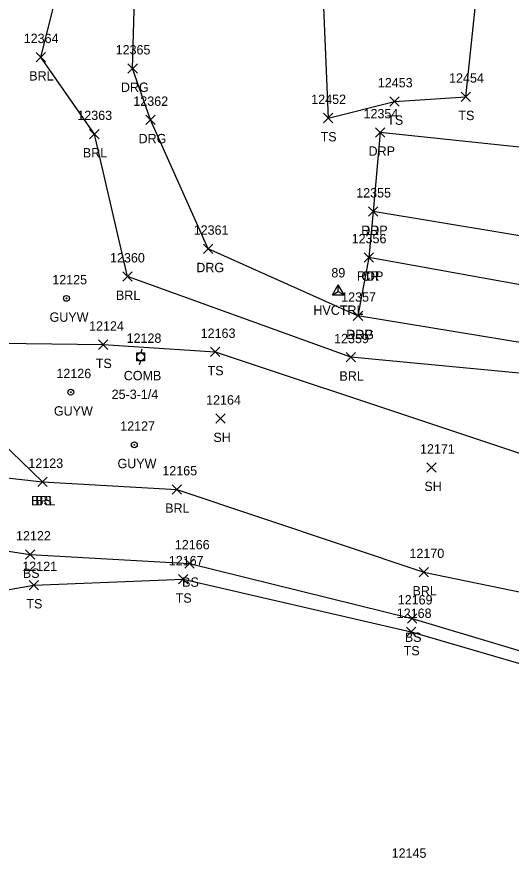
# Model space of a CAD drawing. Extents: x 1482574 to 1485769, y 580696 to 595649.
# Drawn here: x 1482748.5 to 1482854.1, y 583675.6 to 583856.2 of the extents above; entities that cross this region are included whole.
import ezdxf

# ---------------------------------------------------------------- set-up
doc = ezdxf.new("R2010")
doc.units = 0
for name, color, linetype in [('C_A', 7, 'Continuous'), ('C_I', 7, 'Continuous'), ('CPSM', 7, 'Continuous'), ('L_A', 7, 'Continuous'), ('L_I', 7, 'Continuous'), ('L_TIC', 7, 'Continuous'), ('LABL', 7, 'Continuous'), ('LELB', 7, 'Continuous'), ('P_A', 7, 'Continuous'), ('P_I', 7, 'Continuous'), ('P_TIC', 7, 'Continuous'), ('PET', 7, 'Continuous'), ('PRC', 7, 'Continuous'), ('R_A', 7, 'Continuous'), ('R_I', 7, 'Continuous'), ('R_TIC', 7, 'Continuous'), ('RDG', 7, 'Continuous'), ('RDP', 7, 'Continuous'), ('U_A', 7, 'Continuous'), ('U_C', 7, 'Continuous'), ('U_I', 7, 'Continuous'), ('UP', 7, 'Continuous'), ('UPGW', 7, 'Continuous')]:
    doc.layers.add(name, color=color, linetype=linetype)

msp = doc.modelspace()

# ---------------------------------------------------------------- linework, layer by layer
at = {"layer": 'CPSM'}
for p, q in [((1482815.88, 583796.85), (1482817.13, 583799.01)), ((1482818.38, 583796.85), (1482817.13, 583799.01)), ((1482817.13, 583797.57), (1482817.13, 583799.01)), ((1482815.88, 583796.85), (1482817.13, 583797.57)), ((1482815.88, 583796.85), (1482818.38, 583796.85)), ((1482817.13, 583797.57), (1482817.13, 583797.57)), ((1482817.13, 583797.57), (1482818.38, 583796.85))]:
    msp.add_line(p, q, dxfattribs=at)
at = {"layer": 'L_TIC'}
for points in [[(1482752.56, 583846.65), (1482754.56, 583848.65)], [(1482754.56, 583846.65), (1482752.56, 583848.65)], [(1482843.4, 583838.19), (1482845.4, 583840.19)], [(1482845.4, 583838.19), (1482843.4, 583840.19)], [(1482828.18, 583837.19), (1482830.18, 583839.19)], [(1482830.18, 583837.19), (1482828.18, 583839.19)], [(1482813.95, 583833.64), (1482815.95, 583835.64)], [(1482815.95, 583833.64), (1482813.95, 583835.64)], [(1482764.01, 583830.21), (1482766.01, 583832.21)], [(1482766.01, 583830.21), (1482764.01, 583832.21)], [(1482771.09, 583799.77), (1482773.09, 583801.77)], [(1482773.09, 583799.77), (1482771.09, 583801.77)], [(1482765.91, 583785.2), (1482767.91, 583787.2)], [(1482767.91, 583785.2), (1482765.91, 583787.2)], [(1482789.8, 583783.65), (1482791.8, 583785.65)], [(1482791.8, 583783.65), (1482789.8, 583785.65)], [(1482818.85, 583782.51), (1482820.85, 583784.51)], [(1482820.85, 583782.51), (1482818.85, 583784.51)], [(1482790.96, 583769.39), (1482792.96, 583771.39)], [(1482792.96, 583769.39), (1482790.96, 583771.39)], [(1482836.05, 583758.92), (1482838.05, 583760.92)], [(1482838.05, 583758.92), (1482836.05, 583760.92)], [(1482752.93, 583755.86), (1482754.93, 583757.86)], [(1482754.93, 583755.86), (1482752.93, 583757.86)], [(1482752.93, 583755.86), (1482754.93, 583757.86)], [(1482754.93, 583755.86), (1482752.93, 583757.86)], [(1482781.61, 583754.26), (1482783.61, 583756.26)], [(1482783.61, 583754.26), (1482781.61, 583756.26)], [(1482750.3, 583740.35), (1482752.3, 583742.35)], [(1482752.3, 583740.35), (1482750.3, 583742.35)], [(1482784.33, 583738.45), (1482786.33, 583740.45)], [(1482786.33, 583738.45), (1482784.33, 583740.45)], [(1482834.45, 583736.6), (1482836.45, 583738.6)], [(1482836.45, 583736.6), (1482834.45, 583738.6)], [(1482751.08, 583733.83), (1482753.08, 583735.83)], [(1482753.08, 583733.83), (1482751.08, 583735.83)], [(1482782.99, 583735.05), (1482784.99, 583737.05)], [(1482784.99, 583735.05), (1482782.99, 583737.05)], [(1482831.92, 583726.67), (1482833.92, 583728.67)], [(1482833.92, 583726.67), (1482831.92, 583728.67)], [(1482831.7, 583723.8), (1482833.7, 583725.8)], [(1482833.7, 583723.8), (1482831.7, 583725.8)]]:
    msp.add_lwpolyline(points, dxfattribs=at)
at = {"layer": 'LABL'}
for points in [[(1483269.74, 583669.91), (1483213.11, 583686.57), (1483164.72, 583702.89), (1483115.7, 583718.08), (1483065.82, 583731.81), (1483024.51, 583743.2), (1482972.81, 583757.05), (1482923.19, 583768.42), (1482892, 583774.61), (1482858.04, 583779.9), (1482819.85, 583783.51), (1482772.09, 583800.77), (1482765.01, 583831.21), (1482753.56, 583847.65), (1482763.33, 583886.22)], [(1482664.12, 583771.14), (1482685.64, 583782.06), (1482703.04, 583787.37), (1482722.93, 583786.78), (1482753.93, 583756.86), (1482782.61, 583755.26), (1482835.45, 583737.6), (1482873.13, 583729.84), (1482927.87, 583709.52), (1482971.71, 583698.04), (1482977.54, 583663.27), (1483020.23, 583659.18), (1483073.39, 583669.22), (1483115.46, 583669.08), (1483167.66, 583661.48), (1483212.81, 583645.34), (1483250.89, 583617.52), (1483287.81, 583631.79), (1483322.13, 583633.19)]]:
    msp.add_lwpolyline(points, dxfattribs=at)
at = {"layer": 'LELB'}
for points in [[(1482853.47, 583912.74), (1482821.92, 583916.67), (1482815.42, 583885.49), (1482813.76, 583863.39), (1482814.95, 583834.64), (1482829.18, 583838.19), (1482844.4, 583839.19), (1482848.76, 583880.48)], [(1482722.93, 583786.78), (1482766.91, 583786.2), (1482790.8, 583784.65), (1483115.08, 583676.72)], [(1482624.91, 583747.94), (1482644.7, 583749.24), (1482679.42, 583758.33), (1482712.53, 583770.39), (1482723.02, 583760.34), (1482753.93, 583756.86)], [(1482631.77, 583734.09), (1482642.15, 583735.69), (1482674.53, 583736.93), (1482693.36, 583744.09), (1482725.25, 583745.35), (1482751.3, 583741.35), (1482785.33, 583739.45), (1482832.92, 583727.67), (1482872.38, 583715.87), (1482925.66, 583699.29), (1482961.21, 583684.39), (1482977.54, 583663.27)], [(1482693.36, 583744.09), (1482726.2, 583730.25), (1482752.08, 583734.83), (1482783.99, 583736.05), (1482832.7, 583724.8), (1482871.74, 583713.41), (1482927.54, 583691.3), (1482963.28, 583665.68), (1482985.39, 583638.72), (1483019.29, 583636.93), (1483075.47, 583645.23), (1483111.09, 583648.77), (1483168.41, 583642.8), (1483210.26, 583617.48), (1483249.85, 583606.69), (1483286.7, 583605.78), (1483319.69, 583604.62), (1483362.38, 583602.89), (1483387.32, 583607.94), (1483424.01, 583591), (1483458.93, 583593.68), (1483475.33, 583581.68)]]:
    msp.add_lwpolyline(points, dxfattribs=at)
at = {"layer": 'P_TIC'}
for points in [[(1482823.56, 583813.65), (1482825.56, 583815.65)], [(1482825.56, 583813.65), (1482823.56, 583815.65)], [(1482822.64, 583803.86), (1482824.64, 583805.86)], [(1482824.64, 583803.86), (1482822.64, 583805.86)], [(1482822.64, 583803.86), (1482824.64, 583805.86)], [(1482824.64, 583803.86), (1482822.64, 583805.86)], [(1482820.35, 583791.38), (1482822.35, 583793.38)], [(1482822.35, 583791.38), (1482820.35, 583793.38)], [(1482820.35, 583791.38), (1482822.35, 583793.38)], [(1482822.35, 583791.38), (1482820.35, 583793.38)]]:
    msp.add_lwpolyline(points, dxfattribs=at)
at = {"layer": 'PET'}
for points in [[(1483277.85, 583698.8), (1483221.61, 583713.45), (1483172.82, 583729.06), (1483124.54, 583745.22), (1483074.25, 583759.4), (1483032.34, 583771.57), (1482979, 583785.79), (1482928.49, 583796.6), (1482897.36, 583801.62), (1482865.85, 583807.84), (1482824.56, 583814.65), (1482823.64, 583804.86), (1482821.35, 583792.38)], [(1483271.5, 583676.95), (1483214.91, 583693.03), (1483166.39, 583709.15), (1483117.88, 583723.36), (1483067.96, 583738.78), (1483026.6, 583751.11), (1482974.46, 583765.29), (1482925.6, 583776.01), (1482893.68, 583780.49), (1482821.35, 583792.38)]]:
    msp.add_lwpolyline(points, dxfattribs=at)
at = {"layer": 'PRC'}
msp.add_lwpolyline([(1483274.33, 583688.69), (1483218.48, 583703.38), (1483169.12, 583718.71), (1483121.25, 583734.05), (1483071.12, 583749.83), (1483029.39, 583761.37), (1482977.62, 583774.63), (1482926.06, 583787.69), (1482895.08, 583791.94), (1482823.64, 583804.86)], dxfattribs=at)
at = {"layer": 'R_TIC'}
for points in [[(1482772.2, 583844.22), (1482774.2, 583846.22)], [(1482774.2, 583844.22), (1482772.2, 583846.22)], [(1482775.98, 583833.24), (1482777.98, 583835.24)], [(1482777.98, 583833.24), (1482775.98, 583835.24)], [(1482825.12, 583830.57), (1482827.12, 583832.57)], [(1482827.12, 583830.57), (1482825.12, 583832.57)], [(1482823.56, 583813.65), (1482825.56, 583815.65)], [(1482825.56, 583813.65), (1482823.56, 583815.65)], [(1482788.31, 583805.69), (1482790.31, 583807.69)], [(1482790.31, 583805.69), (1482788.31, 583807.69)], [(1482820.35, 583791.38), (1482822.35, 583793.38)], [(1482822.35, 583791.38), (1482820.35, 583793.38)]]:
    msp.add_lwpolyline(points, dxfattribs=at)
at = {"layer": 'RDG'}
msp.add_lwpolyline([(1482821.35, 583792.38), (1482789.31, 583806.69), (1482776.98, 583834.24), (1482773.2, 583845.22), (1482774.05, 583875.26), (1482781.6, 583877.33), (1482792.15, 583912.57), (1482798.7, 583927.27), (1482807.95, 583933.07), (1482811.4, 583934.8), (1482823.31, 583939.7), (1482827.72, 583940.25), (1482851, 583940.34), (1482854.51, 583938.81), (1482873.28, 583926.18)], dxfattribs=at)
at = {"layer": 'RDP'}
msp.add_lwpolyline([(1482865.85, 583807.84), (1482863.67, 583810.1), (1482860.02, 583819.76), (1482860.55, 583827.93), (1482826.12, 583831.57), (1482824.56, 583814.65)], dxfattribs=at)
at = {"layer": 'UP'}
for p, q in [((1482774.09, 583782.76), (1482774.09, 583784.43)), ((1482774.09, 583784.43), (1482775.75, 583784.43)), ((1482775.17, 583785.26), (1482774.92, 583784.43)), ((1482775.75, 583784.43), (1482775.75, 583782.76)), ((1482775.75, 583782.76), (1482774.09, 583782.76)), ((1482774.67, 583781.93), (1482774.92, 583782.76)), ((1482774.92, 583783.59), (1482774.92, 583783.59))]:
    msp.add_line(p, q, dxfattribs=at)
msp.add_circle((1482774.92, 583783.59), 0.833, dxfattribs=at)
at = {"layer": 'UPGW'}
for centre, radius in [((1482759.05, 583796.09), 0.625), ((1482759.05, 583796.09), 0.0833), ((1482759.98, 583776.04), 0.625), ((1482759.98, 583776.04), 0.0833), ((1482773.56, 583764.8), 0.625), ((1482773.56, 583764.8), 0.0833)]:
    msp.add_circle(centre, radius, dxfattribs=at)

# ---------------------------------------------------------------- texts
at = {"layer": 'C_A'}
msp.add_text('HVCTRL', height=2, dxfattribs=at).set_placement((1482811.82, 583792.57))
at = {"layer": 'C_I'}
msp.add_text('89', height=2, dxfattribs=at).set_placement((1482815.66, 583800.57))
at = {"layer": 'L_A'}
for s, p in [('BRL', (1482751.1, 583842.65)), ('TS', (1482827.59, 583833.19)), ('TS', (1482842.81, 583834.19)), ('TS', (1482813.36, 583829.64)), ('BRL', (1482762.55, 583826.21)), ('BRL', (1482769.63, 583795.77)), ('TS', (1482765.32, 583781.2)), ('TS', (1482789.21, 583779.65)), ('BRL', (1482817.39, 583778.51)), ('SH', (1482790.45, 583765.39)), ('SH', (1482835.54, 583754.92)), ('BRL', (1482751.47, 583751.86)), ('BS', (1482752.37, 583751.86)), ('BRL', (1482780.15, 583750.26)), ('BS', (1482749.74, 583736.35)), ('BS', (1482783.77, 583734.45)), ('BRL', (1482833, 583732.6)), ('TS', (1482750.49, 583729.83)), ('TS', (1482782.4, 583731.05)), ('BS', (1482831.36, 583722.67)), ('TS', (1482831.11, 583719.8))]:
    msp.add_text(s, height=2, dxfattribs=at).set_placement(p)
at = {"layer": 'L_I'}
for s, p in [('12364', (1482749.92, 583850.65)), ('12454', (1482840.81, 583842.19)), ('12453', (1482825.59, 583841.19)), ('12452', (1482811.36, 583837.64)), ('12363', (1482761.37, 583834.21)), ('12360', (1482768.36, 583803.77)), ('12124', (1482763.89, 583789.2)), ('12163', (1482787.73, 583787.65)), ('12359', (1482816.25, 583786.51)), ('12164', (1482788.89, 583773.39)), ('12171', (1482834.6, 583762.92)), ('12123', (1482750.91, 583759.86)), ('12123', (1482750.91, 583759.86)), ('12165', (1482779.54, 583758.26)), ('12122', (1482748.27, 583744.35)), ('12166', (1482782.21, 583742.45)), ('12170', (1482832.34, 583740.6)), ('12167', (1482780.92, 583739.05)), ('12121', (1482749.62, 583737.83)), ('12169', (1482829.84, 583730.67)), ('12168', (1482829.63, 583727.8)), ('12145', (1482828.54, 583676.53))]:
    msp.add_text(s, height=2, dxfattribs=at).set_placement(p)
at = {"layer": 'P_A'}
for s, p in [('RDP', (1482822.04, 583809.65)), ('RDP', (1482821.13, 583799.86)), ('CR', (1482822.07, 583799.86)), ('RDP', (1482818.84, 583787.38)), ('RDP', (1482818.84, 583787.38))]:
    msp.add_text(s, height=2, dxfattribs=at).set_placement(p)
at = {"layer": 'P_I'}
for s, p in [('12355', (1482820.97, 583817.65)), ('12356', (1482819.99, 583807.86)), ('12356', (1482819.99, 583807.86)), ('12357', (1482817.76, 583795.38)), ('12357', (1482817.76, 583795.38))]:
    msp.add_text(s, height=2, dxfattribs=at).set_placement(p)
at = {"layer": 'R_A'}
for s, p in [('DRG', (1482770.69, 583840.22)), ('DRG', (1482774.46, 583829.24)), ('DRP', (1482823.61, 583826.57)), ('DRP', (1482822.04, 583809.65)), ('DRG', (1482786.8, 583801.69)), ('DRG', (1482818.84, 583787.38))]:
    msp.add_text(s, height=2, dxfattribs=at).set_placement(p)
at = {"layer": 'R_I'}
for s, p in [('12365', (1482769.56, 583848.22)), ('12362', (1482773.34, 583837.24)), ('12354', (1482822.53, 583834.57)), ('12355', (1482820.97, 583817.65)), ('12361', (1482786.24, 583809.69)), ('12357', (1482817.76, 583795.38))]:
    msp.add_text(s, height=2, dxfattribs=at).set_placement(p)
at = {"layer": 'U_A'}
for s, p in [('GUYW', (1482755.44, 583791.09)), ('COMB', (1482771.3, 583778.59)), ('GUYW', (1482756.37, 583771.04)), ('GUYW', (1482769.96, 583759.8))]:
    msp.add_text(s, height=2, dxfattribs=at).set_placement(p)
at = {"layer": 'U_C'}
msp.add_text('25-3-1/4', height=2, dxfattribs=at).set_placement((1482768.71, 583774.59))
at = {"layer": 'U_I'}
for s, p in [('12125', (1482756.02, 583799.09)), ('12128', (1482771.9, 583786.59)), ('12126', (1482756.9, 583779.04)), ('12127', (1482770.54, 583767.8))]:
    msp.add_text(s, height=2, dxfattribs=at).set_placement(p)

doc.saveas('drawing.dxf')
